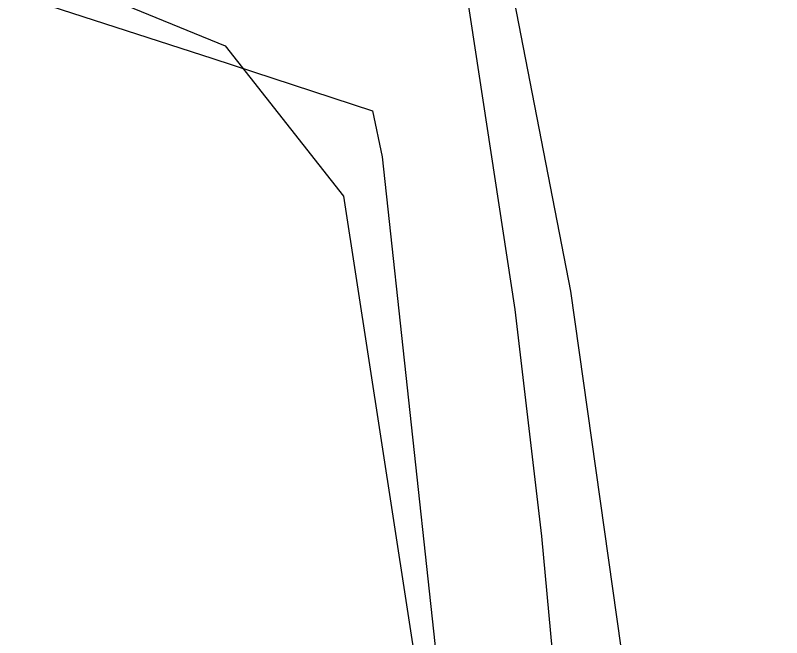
# Model space of a CAD drawing. Extents: x -662620 to -656370, y -1067090 to -1062990.
# Drawn here: x -659425.48 to -659391.8, y -1064069.62 to -1064042.26 of the extents above; entities that cross this region are included whole.
import ezdxf

# ---------------------------------------------------------------- set-up
doc = ezdxf.new("R2010")
doc.units = 0
doc.layers.add('SDELOVACÍ_VEDENÍ_-_PODZEMNÍ', color=7, linetype='Continuous')

msp = doc.modelspace()

# ---------------------------------------------------------------- linework, layer by layer
at = {"layer": 'SDELOVACÍ_VEDENÍ_-_PODZEMNÍ'}
for points in [[(-659399.69, -1064092), (-659400.24, -1064090.12), (-659401.33, -1064076.08), (-659402.34, -1064065.15), (-659403.52, -1064055.19), (-659405.62, -1064041.37), (-659409.83, -1064024.66), (-659410.9, -1064019.88), (-659414.29, -1064005.42), (-659417.81, -1063980.68), (-659419.93, -1063949.16), (-659419.52, -1063943), (-659418.84, -1063937.67), (-659417.74, -1063934.51), (-659416.32, -1063932.46), (-659410.69, -1063925.95), (-659407.98, -1063922.34), (-659392.38, -1063904.74), (-659374.19, -1063884.01), (-659350.67, -1063858.01), (-659336.07, -1063841.72), (-659334.88, -1063840.53), (-659299.38, -1063801.92), (-659243.32, -1063742.66)], [(-659399.69, -1064092), (-659400.24, -1064090.12), (-659401.33, -1064076.08), (-659402.34, -1064065.15), (-659403.52, -1064055.19), (-659405.62, -1064041.37), (-659409.83, -1064024.66), (-659410.9, -1064019.88), (-659414.29, -1064005.42), (-659417.81, -1063980.68), (-659419.93, -1063949.16), (-659419.52, -1063943), (-659418.84, -1063937.67), (-659417.74, -1063934.51), (-659416.32, -1063932.46), (-659410.69, -1063925.95), (-659407.98, -1063922.34), (-659392.38, -1063904.74), (-659374.19, -1063884.01), (-659350.67, -1063858.01), (-659336.07, -1063841.72), (-659334.88, -1063840.53), (-659299.38, -1063801.92), (-659243.32, -1063742.66)], [(-659399.69, -1064092), (-659400.24, -1064090.12), (-659401.33, -1064076.08), (-659402.34, -1064065.15), (-659403.52, -1064055.19), (-659405.62, -1064041.37), (-659409.83, -1064024.66), (-659410.9, -1064019.88), (-659414.29, -1064005.42), (-659417.81, -1063980.68), (-659419.93, -1063949.16), (-659419.52, -1063943), (-659418.84, -1063937.67), (-659417.74, -1063934.51), (-659416.32, -1063932.46), (-659410.69, -1063925.95), (-659407.98, -1063922.34), (-659392.38, -1063904.74), (-659374.19, -1063884.01), (-659350.67, -1063858.01), (-659336.07, -1063841.72), (-659334.88, -1063840.53), (-659299.38, -1063801.92), (-659243.32, -1063742.66)], [(-659399.69, -1064092), (-659400.24, -1064090.12), (-659401.33, -1064076.08), (-659402.34, -1064065.15), (-659403.52, -1064055.19), (-659405.62, -1064041.37), (-659409.83, -1064024.66), (-659410.9, -1064019.88), (-659414.29, -1064005.42), (-659417.81, -1063980.68), (-659419.93, -1063949.16), (-659419.52, -1063943), (-659418.84, -1063937.67), (-659417.74, -1063934.51), (-659416.32, -1063932.46), (-659410.69, -1063925.95), (-659407.98, -1063922.34), (-659392.38, -1063904.74), (-659374.19, -1063884.01), (-659350.67, -1063858.01), (-659336.07, -1063841.72), (-659334.88, -1063840.53), (-659299.38, -1063801.92), (-659243.32, -1063742.66)], [(-659399.69, -1064092), (-659400.24, -1064090.12), (-659401.33, -1064076.08), (-659402.34, -1064065.15), (-659403.52, -1064055.19), (-659405.62, -1064041.37), (-659409.83, -1064024.66), (-659410.9, -1064019.88), (-659414.29, -1064005.42), (-659417.81, -1063980.68), (-659419.93, -1063949.16), (-659419.52, -1063943), (-659418.84, -1063937.67), (-659417.74, -1063934.51), (-659416.32, -1063932.46), (-659410.69, -1063925.95), (-659407.98, -1063922.34), (-659392.38, -1063904.74), (-659374.19, -1063884.01), (-659350.67, -1063858.01), (-659336.07, -1063841.72), (-659334.88, -1063840.53), (-659299.38, -1063801.92), (-659243.32, -1063742.66)], [(-659399.69, -1064092), (-659400.24, -1064090.12), (-659401.33, -1064076.08), (-659402.34, -1064065.15), (-659403.52, -1064055.19), (-659405.62, -1064041.37), (-659409.83, -1064024.66), (-659410.9, -1064019.88), (-659414.29, -1064005.42), (-659417.81, -1063980.68), (-659419.93, -1063949.16), (-659419.52, -1063943), (-659418.84, -1063937.67), (-659417.74, -1063934.51), (-659416.32, -1063932.46), (-659410.69, -1063925.95), (-659407.98, -1063922.34), (-659392.38, -1063904.74), (-659374.19, -1063884.01), (-659350.67, -1063858.01), (-659336.07, -1063841.72), (-659334.88, -1063840.53), (-659299.38, -1063801.92), (-659243.32, -1063742.66)], [(-659399.69, -1064092), (-659400.24, -1064090.12), (-659401.33, -1064076.08), (-659402.34, -1064065.15), (-659403.52, -1064055.19), (-659405.62, -1064041.37), (-659409.83, -1064024.66), (-659410.9, -1064019.88), (-659414.29, -1064005.42), (-659417.81, -1063980.68), (-659419.93, -1063949.16), (-659419.52, -1063943), (-659418.84, -1063937.67), (-659417.74, -1063934.51), (-659416.32, -1063932.46), (-659410.69, -1063925.95), (-659407.98, -1063922.34), (-659392.38, -1063904.74), (-659374.19, -1063884.01), (-659350.67, -1063858.01), (-659336.07, -1063841.72), (-659334.88, -1063840.53), (-659299.38, -1063801.92), (-659243.32, -1063742.66)], [(-659399.69, -1064092), (-659400.24, -1064090.12), (-659401.33, -1064076.08), (-659402.34, -1064065.15), (-659403.52, -1064055.19), (-659405.62, -1064041.37), (-659409.83, -1064024.66), (-659410.9, -1064019.88), (-659414.29, -1064005.42), (-659417.81, -1063980.68), (-659419.93, -1063949.16), (-659419.52, -1063943), (-659418.84, -1063937.67), (-659417.74, -1063934.51), (-659416.32, -1063932.46), (-659410.69, -1063925.95), (-659407.98, -1063922.34), (-659392.38, -1063904.74), (-659374.19, -1063884.01), (-659350.67, -1063858.01), (-659336.07, -1063841.72), (-659334.88, -1063840.53), (-659299.38, -1063801.92), (-659243.32, -1063742.66)], [(-659399.69, -1064092), (-659400.24, -1064090.12), (-659401.33, -1064076.08), (-659402.34, -1064065.15), (-659403.52, -1064055.19), (-659405.62, -1064041.37), (-659409.83, -1064024.66), (-659410.9, -1064019.88), (-659414.29, -1064005.42), (-659417.81, -1063980.68), (-659419.93, -1063949.16), (-659419.52, -1063943), (-659418.84, -1063937.67), (-659417.74, -1063934.51), (-659416.32, -1063932.46), (-659410.69, -1063925.95), (-659407.98, -1063922.34), (-659392.38, -1063904.74), (-659374.19, -1063884.01), (-659350.67, -1063858.01), (-659336.07, -1063841.72), (-659334.88, -1063840.53), (-659299.38, -1063801.92), (-659243.32, -1063742.66)], [(-659399.69, -1064092), (-659400.24, -1064090.12), (-659401.33, -1064076.08), (-659402.34, -1064065.15), (-659403.52, -1064055.19), (-659405.62, -1064041.37), (-659409.83, -1064024.66), (-659410.9, -1064019.88), (-659414.29, -1064005.42), (-659417.81, -1063980.68), (-659419.93, -1063949.16), (-659419.52, -1063943), (-659418.84, -1063937.67), (-659417.74, -1063934.51), (-659416.32, -1063932.46), (-659410.69, -1063925.95), (-659407.98, -1063922.34), (-659392.38, -1063904.74), (-659374.19, -1063884.01), (-659350.67, -1063858.01), (-659336.07, -1063841.72), (-659334.88, -1063840.53), (-659299.38, -1063801.92), (-659243.32, -1063742.66)], [(-659399.69, -1064092), (-659400.24, -1064090.12), (-659401.33, -1064076.08), (-659402.34, -1064065.15), (-659403.52, -1064055.19), (-659405.62, -1064041.37), (-659409.83, -1064024.66), (-659410.9, -1064019.88), (-659414.29, -1064005.42), (-659417.81, -1063980.68), (-659419.93, -1063949.16), (-659419.52, -1063943), (-659418.84, -1063937.67), (-659417.74, -1063934.51), (-659416.32, -1063932.46), (-659410.69, -1063925.95), (-659407.98, -1063922.34), (-659392.38, -1063904.74), (-659374.19, -1063884.01), (-659350.67, -1063858.01), (-659336.07, -1063841.72), (-659334.88, -1063840.53), (-659299.38, -1063801.92), (-659243.32, -1063742.66)], [(-659399.69, -1064092), (-659400.24, -1064090.12), (-659401.33, -1064076.08), (-659402.34, -1064065.15), (-659403.52, -1064055.19), (-659405.62, -1064041.37), (-659409.83, -1064024.66), (-659410.9, -1064019.88), (-659414.29, -1064005.42), (-659417.81, -1063980.68), (-659419.93, -1063949.16), (-659419.52, -1063943), (-659418.84, -1063937.67), (-659417.74, -1063934.51), (-659416.32, -1063932.46), (-659410.69, -1063925.95), (-659407.98, -1063922.34), (-659392.38, -1063904.74), (-659374.19, -1063884.01), (-659350.67, -1063858.01), (-659336.07, -1063841.72), (-659334.88, -1063840.53), (-659299.38, -1063801.92), (-659243.32, -1063742.66)], [(-659494.45, -1063841.24), (-659465.35, -1063875.17), (-659441.27, -1063900), (-659432.98, -1063909.17), (-659430.22, -1063911.06), (-659415.56, -1063924.67), (-659414.4, -1063926.61), (-659414.15, -1063928.5), (-659416.25, -1063934.77), (-659417.44, -1063940.28), (-659417.66, -1063941.92), (-659418.31, -1063947.24), (-659418.34, -1063954.2), (-659416.87, -1063968.08), (-659414.97, -1063980.92), (-659412.36, -1063996.37), (-659409.62, -1064010.43), (-659407.8, -1064018.7), (-659407.24, -1064022.68), (-659401.09, -1064054.38), (-659398.68, -1064071.4), (-659396.79, -1064087.25), (-659395.66, -1064094.78), (-659395.21, -1064096.99)], [(-659494.45, -1063841.24), (-659465.35, -1063875.17), (-659441.27, -1063900), (-659432.98, -1063909.17), (-659430.22, -1063911.06), (-659415.56, -1063924.67), (-659414.4, -1063926.61), (-659414.15, -1063928.5), (-659416.25, -1063934.77), (-659417.44, -1063940.28), (-659417.66, -1063941.92), (-659418.31, -1063947.24), (-659418.34, -1063954.2), (-659416.87, -1063968.08), (-659414.97, -1063980.92), (-659412.36, -1063996.37), (-659409.62, -1064010.43), (-659407.8, -1064018.7), (-659407.24, -1064022.68), (-659401.09, -1064054.38), (-659398.68, -1064071.4), (-659396.79, -1064087.25), (-659395.66, -1064094.78), (-659395.21, -1064096.99)], [(-659494.45, -1063841.24), (-659465.35, -1063875.17), (-659441.27, -1063900), (-659432.98, -1063909.17), (-659430.22, -1063911.06), (-659415.56, -1063924.67), (-659414.4, -1063926.61), (-659414.15, -1063928.5), (-659416.25, -1063934.77), (-659417.44, -1063940.28), (-659417.66, -1063941.92), (-659418.31, -1063947.24), (-659418.34, -1063954.2), (-659416.87, -1063968.08), (-659414.97, -1063980.92), (-659412.36, -1063996.37), (-659409.62, -1064010.43), (-659407.8, -1064018.7), (-659407.24, -1064022.68), (-659401.09, -1064054.38), (-659398.68, -1064071.4), (-659396.79, -1064087.25), (-659395.66, -1064094.78), (-659395.21, -1064096.99)], [(-659494.45, -1063841.24), (-659465.35, -1063875.17), (-659441.27, -1063900), (-659432.98, -1063909.17), (-659430.22, -1063911.06), (-659415.56, -1063924.67), (-659414.4, -1063926.61), (-659414.15, -1063928.5), (-659416.25, -1063934.77), (-659417.44, -1063940.28), (-659417.66, -1063941.92), (-659418.31, -1063947.24), (-659418.34, -1063954.2), (-659416.87, -1063968.08), (-659414.97, -1063980.92), (-659412.36, -1063996.37), (-659409.62, -1064010.43), (-659407.8, -1064018.7), (-659407.24, -1064022.68), (-659401.09, -1064054.38), (-659398.68, -1064071.4), (-659396.79, -1064087.25), (-659395.66, -1064094.78), (-659395.21, -1064096.99)], [(-659494.45, -1063841.24), (-659465.35, -1063875.17), (-659441.27, -1063900), (-659432.98, -1063909.17), (-659430.22, -1063911.06), (-659415.56, -1063924.67), (-659414.4, -1063926.61), (-659414.15, -1063928.5), (-659416.25, -1063934.77), (-659417.44, -1063940.28), (-659417.66, -1063941.92), (-659418.31, -1063947.24), (-659418.34, -1063954.2), (-659416.87, -1063968.08), (-659414.97, -1063980.92), (-659412.36, -1063996.37), (-659409.62, -1064010.43), (-659407.8, -1064018.7), (-659407.24, -1064022.68), (-659401.09, -1064054.38), (-659398.68, -1064071.4), (-659396.79, -1064087.25), (-659395.66, -1064094.78), (-659395.21, -1064096.99)], [(-659494.45, -1063841.24), (-659465.35, -1063875.17), (-659441.27, -1063900), (-659432.98, -1063909.17), (-659430.22, -1063911.06), (-659415.56, -1063924.67), (-659414.4, -1063926.61), (-659414.15, -1063928.5), (-659416.25, -1063934.77), (-659417.44, -1063940.28), (-659417.66, -1063941.92), (-659418.31, -1063947.24), (-659418.34, -1063954.2), (-659416.87, -1063968.08), (-659414.97, -1063980.92), (-659412.36, -1063996.37), (-659409.62, -1064010.43), (-659407.8, -1064018.7), (-659407.24, -1064022.68), (-659401.09, -1064054.38), (-659398.68, -1064071.4), (-659396.79, -1064087.25), (-659395.66, -1064094.78), (-659395.21, -1064096.99)], [(-659494.45, -1063841.24), (-659465.35, -1063875.17), (-659441.27, -1063900), (-659432.98, -1063909.17), (-659430.22, -1063911.06), (-659415.56, -1063924.67), (-659414.4, -1063926.61), (-659414.15, -1063928.5), (-659416.25, -1063934.77), (-659417.44, -1063940.28), (-659417.66, -1063941.92), (-659418.31, -1063947.24), (-659418.34, -1063954.2), (-659416.87, -1063968.08), (-659414.97, -1063980.92), (-659412.36, -1063996.37), (-659409.62, -1064010.43), (-659407.8, -1064018.7), (-659407.24, -1064022.68), (-659401.09, -1064054.38), (-659398.68, -1064071.4), (-659396.79, -1064087.25), (-659395.66, -1064094.78), (-659395.21, -1064096.99)], [(-659494.45, -1063841.24), (-659465.35, -1063875.17), (-659441.27, -1063900), (-659432.98, -1063909.17), (-659430.22, -1063911.06), (-659415.56, -1063924.67), (-659414.4, -1063926.61), (-659414.15, -1063928.5), (-659416.25, -1063934.77), (-659417.44, -1063940.28), (-659417.66, -1063941.92), (-659418.31, -1063947.24), (-659418.34, -1063954.2), (-659416.87, -1063968.08), (-659414.97, -1063980.92), (-659412.36, -1063996.37), (-659409.62, -1064010.43), (-659407.8, -1064018.7), (-659407.24, -1064022.68), (-659401.09, -1064054.38), (-659398.68, -1064071.4), (-659396.79, -1064087.25), (-659395.66, -1064094.78), (-659395.21, -1064096.99)], [(-659494.45, -1063841.24), (-659465.35, -1063875.17), (-659441.27, -1063900), (-659432.98, -1063909.17), (-659430.22, -1063911.06), (-659415.56, -1063924.67), (-659414.4, -1063926.61), (-659414.15, -1063928.5), (-659416.25, -1063934.77), (-659417.44, -1063940.28), (-659417.66, -1063941.92), (-659418.31, -1063947.24), (-659418.34, -1063954.2), (-659416.87, -1063968.08), (-659414.97, -1063980.92), (-659412.36, -1063996.37), (-659409.62, -1064010.43), (-659407.8, -1064018.7), (-659407.24, -1064022.68), (-659401.09, -1064054.38), (-659398.68, -1064071.4), (-659396.79, -1064087.25), (-659395.66, -1064094.78), (-659395.21, -1064096.99)], [(-659494.45, -1063841.24), (-659465.35, -1063875.17), (-659441.27, -1063900), (-659432.98, -1063909.17), (-659430.22, -1063911.06), (-659415.56, -1063924.67), (-659414.4, -1063926.61), (-659414.15, -1063928.5), (-659416.25, -1063934.77), (-659417.44, -1063940.28), (-659417.66, -1063941.92), (-659418.31, -1063947.24), (-659418.34, -1063954.2), (-659416.87, -1063968.08), (-659414.97, -1063980.92), (-659412.36, -1063996.37), (-659409.62, -1064010.43), (-659407.8, -1064018.7), (-659407.24, -1064022.68), (-659401.09, -1064054.38), (-659398.68, -1064071.4), (-659396.79, -1064087.25), (-659395.66, -1064094.78), (-659395.21, -1064096.99)], [(-659494.45, -1063841.24), (-659465.35, -1063875.17), (-659441.27, -1063900), (-659432.98, -1063909.17), (-659430.22, -1063911.06), (-659415.56, -1063924.67), (-659414.4, -1063926.61), (-659414.15, -1063928.5), (-659416.25, -1063934.77), (-659417.44, -1063940.28), (-659417.66, -1063941.92), (-659418.31, -1063947.24), (-659418.34, -1063954.2), (-659416.87, -1063968.08), (-659414.97, -1063980.92), (-659412.36, -1063996.37), (-659409.62, -1064010.43), (-659407.8, -1064018.7), (-659407.24, -1064022.68), (-659401.09, -1064054.38), (-659398.68, -1064071.4), (-659396.79, -1064087.25), (-659395.66, -1064094.78), (-659395.21, -1064096.99)], [(-659494.45, -1063841.24), (-659465.35, -1063875.17), (-659441.27, -1063900), (-659432.98, -1063909.17), (-659430.22, -1063911.06), (-659415.56, -1063924.67), (-659414.4, -1063926.61), (-659414.15, -1063928.5), (-659416.25, -1063934.77), (-659417.44, -1063940.28), (-659417.66, -1063941.92), (-659418.31, -1063947.24), (-659418.34, -1063954.2), (-659416.87, -1063968.08), (-659414.97, -1063980.92), (-659412.36, -1063996.37), (-659409.62, -1064010.43), (-659407.8, -1064018.7), (-659407.24, -1064022.68), (-659401.09, -1064054.38), (-659398.68, -1064071.4), (-659396.79, -1064087.25), (-659395.66, -1064094.78), (-659395.21, -1064096.99)], [(-659494.45, -1063841.24), (-659465.35, -1063875.17), (-659441.27, -1063900), (-659432.98, -1063909.17), (-659430.22, -1063911.06), (-659415.56, -1063924.67), (-659414.4, -1063926.61), (-659414.15, -1063928.5), (-659416.25, -1063934.77), (-659417.44, -1063940.28), (-659417.66, -1063941.92), (-659418.31, -1063947.24), (-659418.34, -1063954.2), (-659416.87, -1063968.08), (-659414.97, -1063980.92), (-659412.36, -1063996.37), (-659409.62, -1064010.43), (-659407.8, -1064018.7), (-659407.24, -1064022.68), (-659401.09, -1064054.38), (-659398.68, -1064071.4), (-659396.79, -1064087.25), (-659395.66, -1064094.78), (-659395.21, -1064096.99)], [(-659494.45, -1063841.24), (-659465.35, -1063875.17), (-659441.27, -1063900), (-659432.98, -1063909.17), (-659430.22, -1063911.06), (-659415.56, -1063924.67), (-659414.4, -1063926.61), (-659414.15, -1063928.5), (-659416.25, -1063934.77), (-659417.44, -1063940.28), (-659417.66, -1063941.92), (-659418.31, -1063947.24), (-659418.34, -1063954.2), (-659416.87, -1063968.08), (-659414.97, -1063980.92), (-659412.36, -1063996.37), (-659409.62, -1064010.43), (-659407.8, -1064018.7), (-659407.24, -1064022.68), (-659401.09, -1064054.38), (-659398.68, -1064071.4), (-659396.79, -1064087.25), (-659395.66, -1064094.78), (-659395.21, -1064096.99)], [(-659494.45, -1063841.24), (-659465.35, -1063875.17), (-659441.27, -1063900), (-659432.98, -1063909.17), (-659430.22, -1063911.06), (-659415.56, -1063924.67), (-659414.4, -1063926.61), (-659414.15, -1063928.5), (-659416.25, -1063934.77), (-659417.44, -1063940.28), (-659417.66, -1063941.92), (-659418.31, -1063947.24), (-659418.34, -1063954.2), (-659416.87, -1063968.08), (-659414.97, -1063980.92), (-659412.36, -1063996.37), (-659409.62, -1064010.43), (-659407.8, -1064018.7), (-659407.24, -1064022.68), (-659401.09, -1064054.38), (-659398.68, -1064071.4), (-659396.79, -1064087.25), (-659395.66, -1064094.78), (-659395.21, -1064096.99)], [(-659494.45, -1063841.24), (-659465.35, -1063875.17), (-659441.27, -1063900), (-659432.98, -1063909.17), (-659430.22, -1063911.06), (-659415.56, -1063924.67), (-659414.4, -1063926.61), (-659414.15, -1063928.5), (-659416.25, -1063934.77), (-659417.44, -1063940.28), (-659417.66, -1063941.92), (-659418.31, -1063947.24), (-659418.34, -1063954.2), (-659416.87, -1063968.08), (-659414.97, -1063980.92), (-659412.36, -1063996.37), (-659409.62, -1064010.43), (-659407.8, -1064018.7), (-659407.24, -1064022.68), (-659401.09, -1064054.38), (-659398.68, -1064071.4), (-659396.79, -1064087.25), (-659395.66, -1064094.78), (-659395.21, -1064096.99)], [(-659494.45, -1063841.24), (-659465.35, -1063875.17), (-659441.27, -1063900), (-659432.98, -1063909.17), (-659430.22, -1063911.06), (-659415.56, -1063924.67), (-659414.4, -1063926.61), (-659414.15, -1063928.5), (-659416.25, -1063934.77), (-659417.44, -1063940.28), (-659417.66, -1063941.92), (-659418.31, -1063947.24), (-659418.34, -1063954.2), (-659416.87, -1063968.08), (-659414.97, -1063980.92), (-659412.36, -1063996.37), (-659409.62, -1064010.43), (-659407.8, -1064018.7), (-659407.24, -1064022.68), (-659401.09, -1064054.38), (-659398.68, -1064071.4), (-659396.79, -1064087.25), (-659395.66, -1064094.78), (-659395.21, -1064096.99)], [(-659494.45, -1063841.24), (-659465.35, -1063875.17), (-659441.27, -1063900), (-659432.98, -1063909.17), (-659430.22, -1063911.06), (-659415.56, -1063924.67), (-659414.4, -1063926.61), (-659414.15, -1063928.5), (-659416.25, -1063934.77), (-659417.44, -1063940.28), (-659417.66, -1063941.92), (-659418.31, -1063947.24), (-659418.34, -1063954.2), (-659416.87, -1063968.08), (-659414.97, -1063980.92), (-659412.36, -1063996.37), (-659409.62, -1064010.43), (-659407.8, -1064018.7), (-659407.24, -1064022.68), (-659401.09, -1064054.38), (-659398.68, -1064071.4), (-659396.79, -1064087.25), (-659395.66, -1064094.78), (-659395.21, -1064096.99)], [(-659674.74, -1063941.59), (-659655.18, -1063956.88), (-659636.98, -1063965.47), (-659603.44, -1063977.54), (-659559.66, -1063995.96), (-659547.7, -1064000.1), (-659512.11, -1064011.25), (-659485.33, -1064019.82), (-659457.35, -1064031.04), (-659416.8, -1064044.15), (-659409.78, -1064046.46), (-659409.36, -1064048.48), (-659407.05, -1064069.87), (-659405.35, -1064084.7), (-659405.19, -1064089.2)], [(-659674.74, -1063941.59), (-659655.18, -1063956.88), (-659636.98, -1063965.47), (-659603.44, -1063977.54), (-659559.66, -1063995.96), (-659547.7, -1064000.1), (-659512.11, -1064011.25), (-659485.33, -1064019.82), (-659457.35, -1064031.04), (-659416.8, -1064044.15), (-659409.78, -1064046.46), (-659409.36, -1064048.48), (-659407.05, -1064069.87), (-659405.35, -1064084.7), (-659405.19, -1064089.2)], [(-659674.74, -1063941.59), (-659655.18, -1063956.88), (-659636.98, -1063965.47), (-659603.44, -1063977.54), (-659559.66, -1063995.96), (-659547.7, -1064000.1), (-659512.11, -1064011.25), (-659485.33, -1064019.82), (-659457.35, -1064031.04), (-659416.8, -1064044.15), (-659409.78, -1064046.46), (-659409.36, -1064048.48), (-659407.05, -1064069.87), (-659405.35, -1064084.7), (-659405.19, -1064089.2)], [(-659580.75, -1063987.27), (-659550.38, -1063998.08), (-659511.68, -1064009.4), (-659474.17, -1064023.18), (-659426.38, -1064039.45), (-659416.26, -1064043.6), (-659411.06, -1064050.2), (-659406.67, -1064078.72), (-659400.63, -1064124.23), (-659392.4, -1064228.09)], [(-659580.75, -1063987.27), (-659550.38, -1063998.08), (-659511.68, -1064009.4), (-659474.17, -1064023.18), (-659426.38, -1064039.45), (-659416.26, -1064043.6), (-659411.06, -1064050.2), (-659406.67, -1064078.72), (-659400.63, -1064124.23), (-659392.4, -1064228.09)], [(-659580.75, -1063987.27), (-659550.38, -1063998.08), (-659511.68, -1064009.4), (-659474.17, -1064023.18), (-659426.38, -1064039.45), (-659416.26, -1064043.6), (-659411.06, -1064050.2), (-659406.67, -1064078.72), (-659400.63, -1064124.23), (-659392.4, -1064228.09)], [(-659580.75, -1063987.27), (-659550.38, -1063998.08), (-659511.68, -1064009.4), (-659474.17, -1064023.18), (-659426.38, -1064039.45), (-659416.26, -1064043.6), (-659411.06, -1064050.2), (-659406.67, -1064078.72), (-659400.63, -1064124.23), (-659392.4, -1064228.09)]]:
    msp.add_lwpolyline(points, dxfattribs=at)

doc.saveas('drawing.dxf')
